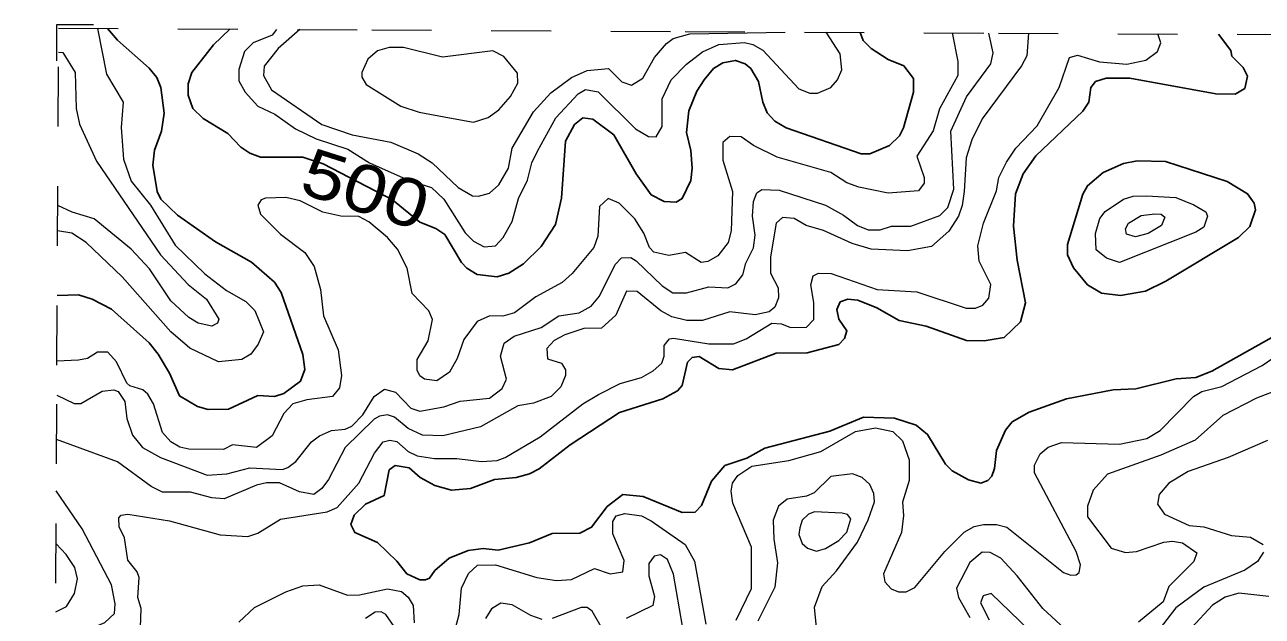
# Model space of a CAD drawing. Extents: x 577 to 602.9, y 7483.8 to 7511.6.
# Drawn here: x 577.089 to 579.162, y 7510.617 to 7511.609 of the extents above; entities that cross this region are included whole.
import ezdxf
from ezdxf.enums import TextEntityAlignment as Align

# ---------------------------------------------------------------- set-up
doc = ezdxf.new("R2010")
doc.units = 0
doc.header["$LTSCALE"] = 0.032
doc.linetypes.add('SHORT_DASHED', pattern=[2.7, 1.5, -1.2])
for name, color, linetype, lineweight in [('1', 7, 'Continuous', 25), ('2', 7, 'Continuous', 13), ('62', 7, 'SHORT_DASHED', 13), ('63', 7, 'Continuous', 13)]:
    doc.layers.add(name, color=color, linetype=linetype, lineweight=lineweight)
doc.layers.add('61', color=7, linetype='Continuous')

msp = doc.modelspace()

# ---------------------------------------------------------------- linework, layer by layer
at = {"layer": '1'}
for points in [[(577.2282, 7511.6024), (577.2448, 7511.5827), (577.2977, 7511.5362), (577.3104, 7511.5203), (577.3175, 7511.5036), (577.3231, 7511.4606), (577.3183, 7511.4304), (577.3064, 7511.3986), (577.304, 7511.3732), (577.3112, 7511.3294), (577.3175, 7511.3167), (577.3454, 7511.2897), (577.409, 7511.2452), (577.4694, 7511.211), (577.5076, 7511.1776), (577.5187, 7511.1601), (577.5553, 7511.0559), (577.5585, 7511.0312), (577.5513, 7511.0114), (577.5235, 7510.9907), (577.5076, 7510.9859), (577.4797, 7510.9875), (577.4304, 7510.9645), (577.3963, 7510.9637), (577.3788, 7510.9692), (577.3485, 7510.9867), (577.3318, 7511.0249), (577.3128, 7511.0567), (577.2977, 7511.0758), (577.2348, 7511.1322), (577.2022, 7511.1489), (577.1792, 7511.1561), (577.1438, 7511.1548)], [(577.4328, 7511.6013), (577.4055, 7511.5753), (577.3692, 7511.529), (577.3629, 7511.5099), (577.3629, 7511.4909), (577.3708, 7511.4686), (577.3883, 7511.4519), (577.4297, 7511.4265), (577.4511, 7511.4034), (577.4662, 7511.3938), (577.4845, 7511.3867), (577.5553, 7511.3867), (577.5891, 7511.3758), (577.7053, 7511.3156), (577.7509, 7511.2778), (577.7779, 7511.2674), (577.793, 7511.2571), (577.8209, 7511.2102), (577.8296, 7511.2006), (577.8471, 7511.1903), (577.8805, 7511.1863), (577.9004, 7511.1927), (577.925, 7511.2078), (577.9545, 7511.2372), (577.9783, 7511.2738), (577.9887, 7511.3183), (577.995, 7511.4137), (578.0101, 7511.4416), (578.0244, 7511.4527), (578.0411, 7511.4503), (578.0761, 7511.4241), (578.1135, 7511.3589), (578.1389, 7511.3239), (578.1604, 7511.3127), (578.1803, 7511.3112), (578.1906, 7511.3175), (578.2049, 7511.3477), (578.2073, 7511.3684), (578.2049, 7511.3978), (578.1978, 7511.428), (578.2018, 7511.4646), (578.2153, 7511.4972), (578.2272, 7511.5163), (578.2431, 7511.5354), (578.259, 7511.5449), (578.2797, 7511.5489), (578.2964, 7511.5433), (578.3059, 7511.5354), (578.3187, 7511.5139), (578.3258, 7511.4789), (578.333, 7511.4614), (578.3457, 7511.4471), (578.3648, 7511.436), (578.4904, 7511.3923), (578.5047, 7511.3923), (578.5381, 7511.4066), (578.5548, 7511.4225), (578.5612, 7511.436), (578.5779, 7511.4956), (578.5779, 7511.5187), (578.562, 7511.5402), (578.5357, 7511.5505), (578.5071, 7511.5688), (578.4936, 7511.5823), (578.4886, 7511.596)], [(579.0892, 7511.5929), (579.1099, 7511.5656), (579.1114, 7511.5561), (579.1305, 7511.537), (579.1377, 7511.5227), (579.1329, 7511.502), (579.117, 7511.4925), (579.0844, 7511.4932), (578.9405, 7511.5195), (578.9007, 7511.5195), (578.8832, 7511.5139), (578.8753, 7511.5036), (578.8721, 7511.4789), (578.8618, 7511.4638), (578.783, 7511.3891), (578.7616, 7511.3589), (578.7488, 7511.3255), (578.7457, 7511.2714), (578.752, 7511.2141), (578.7655, 7511.1426), (578.7576, 7511.1108), (578.7298, 7511.0845), (578.6964, 7511.079), (578.6669, 7511.0798), (578.5994, 7511.1036), (578.554, 7511.1132), (578.5167, 7511.1346), (578.4849, 7511.1473), (578.4682, 7511.1489), (578.4554, 7511.1442), (578.4499, 7511.1314), (578.453, 7511.1155), (578.4666, 7511.0957), (578.4626, 7511.0829), (578.453, 7511.0726), (578.3998, 7511.0591), (578.3481, 7511.0583), (578.2749, 7511.0305), (578.2519, 7511.0328), (578.2193, 7511.0527), (578.2073, 7511.0511), (578.1994, 7511.0432), (578.1906, 7511.0042), (578.1827, 7510.9955), (578.158, 7510.9819), (578.0857, 7510.9589), (578.003, 7510.9048), (577.9513, 7510.8643), (577.9346, 7510.8563), (577.9123, 7510.8499), (577.8765, 7510.8468), (577.836, 7510.8317), (577.8042, 7510.8285), (577.7763, 7510.8364), (577.7517, 7510.8499), (577.7334, 7510.8659), (577.7096, 7510.8698), (577.7, 7510.8627), (577.6913, 7510.8197), (577.6603, 7510.8054), (577.6412, 7510.7871), (577.6356, 7510.7712), (577.642, 7510.7577), (577.6801, 7510.741), (577.7127, 7510.71), (577.7294, 7510.6885), (577.7509, 7510.6782), (577.7604, 7510.6782), (577.7676, 7510.6814), (577.7763, 7510.6941), (577.8002, 7510.7148), (577.832, 7510.7275), (577.8575, 7510.7307), (577.8821, 7510.7283), (577.9346, 7510.7402), (577.9728, 7510.7561), (578.0189, 7510.7569), (578.0388, 7510.7665), (578.065, 7510.8014), (578.0912, 7510.8213), (578.1254, 7510.8181), (578.1906, 7510.7911), (578.2121, 7510.7919), (578.2232, 7510.803), (578.2399, 7510.8436), (578.2622, 7510.8698), (578.2988, 7510.8826), (578.329, 7510.8992), (578.4379, 7510.9279), (578.4944, 7510.9509), (578.5461, 7510.9493), (578.5827, 7510.9374), (578.6017, 7510.9223), (578.632, 7510.8722), (578.6431, 7510.8611), (578.6701, 7510.846), (578.6908, 7510.8404), (578.7027, 7510.8452), (578.7091, 7510.8523), (578.7139, 7510.8651), (578.717, 7510.8953)], [(578.717, 7510.8953), (578.7321, 7510.9295), (578.7433, 7510.943), (578.7719, 7510.9597), (578.8347, 7510.9819), (578.9127, 7510.9971), (578.9508, 7510.9986), (579.0184, 7511.0153), (579.051, 7511.0177), (579.0781, 7511.0281), (579.1965, 7511.0949)]]:
    msp.add_lwpolyline(points, dxfattribs=at)
msp.add_lwpolyline([(578.953, 7511.3807), (579.0002, 7511.3796), (579.1035, 7511.3461), (579.1377, 7511.3255), (579.1488, 7511.3096), (579.1512, 7511.2984), (579.1417, 7511.2706), (579.1226, 7511.2523), (579.0009, 7511.1792), (578.9667, 7511.1625), (578.9249, 7511.1552), (578.8928, 7511.159), (578.8697, 7511.1728), (578.8459, 7511.2014), (578.8363, 7511.2229), (578.8363, 7511.2404), (578.8618, 7511.3247), (578.8697, 7511.339), (578.896, 7511.3612), (578.9301, 7511.3764)], close=True, dxfattribs=at)
at = {"layer": '2'}
for points in [[(578.7707, 7511.5946), (578.7679, 7511.5569), (578.7592, 7511.5402), (578.6932, 7511.4511), (578.6757, 7511.4161), (578.6662, 7511.3859), (578.663, 7511.3294), (578.6598, 7511.3056), (578.6534, 7511.2881), (578.6375, 7511.2626), (578.6081, 7511.2372), (578.5683, 7511.23), (578.5071, 7511.2324), (578.4753, 7511.242), (578.4276, 7511.2642), (578.3982, 7511.2722), (578.3783, 7511.2841), (578.3584, 7511.2857), (578.3481, 7511.2762), (578.3385, 7511.2197), (578.3385, 7511.1927), (578.3513, 7511.168), (578.3521, 7511.1513), (578.3457, 7511.1354), (578.3362, 7511.1275), (578.3131, 7511.1227), (578.2702, 7511.1275), (578.2248, 7511.1132), (578.1986, 7511.1132), (578.1731, 7511.1195), (578.1549, 7511.1291), (578.1151, 7511.1617), (578.0976, 7511.1625), (578.0793, 7511.1219), (578.0555, 7511.1004), (578.026, 7511.0996), (577.9942, 7511.0893), (577.9759, 7511.0798), (577.964, 7511.0662), (577.9648, 7511.0487), (577.9887, 7511.0416), (577.995, 7511.0305), (577.995, 7511.0209), (577.9871, 7511.0018), (577.9712, 7510.9859), (577.9417, 7510.9748), (577.9155, 7510.97), (577.8527, 7510.935), (577.7899, 7510.9199), (577.7557, 7510.9207), (577.7318, 7510.9319), (577.7088, 7510.9509), (577.6968, 7510.9549), (577.6833, 7510.9525), (577.6746, 7510.9478), (577.6261, 7510.9), (577.5982, 7510.8468), (577.5871, 7510.8317), (577.5736, 7510.8213), (577.5497, 7510.8261), (577.5163, 7510.8412), (577.4941, 7510.8412), (577.4774, 7510.8372), (577.4233, 7510.8142), (577.4026, 7510.8158), (577.3668, 7510.8253), (577.3199, 7510.8253), (577.3008, 7510.8348), (577.2444, 7510.8762), (577.1426, 7510.9136)], [(577.143, 7510.988), (577.172, 7510.974), (577.1831, 7510.974), (577.2189, 7510.9947), (577.2388, 7510.9971), (577.246, 7510.9939), (577.2571, 7510.9772), (577.2603, 7510.9486), (577.2698, 7510.9207), (577.2865, 7510.9), (577.3167, 7510.8833), (577.3947, 7510.8539), (577.4281, 7510.8563), (577.4662, 7510.8659), (577.5211, 7510.8635), (577.5298, 7510.8666), (577.5434, 7510.877), (577.5696, 7510.9096), (577.5831, 7510.9199), (577.603, 7510.9287), (577.6261, 7510.9311), (577.6372, 7510.9358), (577.6555, 7510.9549), (577.6746, 7510.9859), (577.6921, 7510.9979), (577.7103, 7510.9931), (577.7358, 7510.966), (577.7509, 7510.9613), (577.7915, 7510.9684), (577.8185, 7510.978), (577.8678, 7510.9827), (577.8893, 7510.9994), (577.8964, 7511.0146), (577.8861, 7511.0535), (577.8924, 7511.075), (577.9091, 7511.0869), (577.9545, 7511.1012), (577.9839, 7511.1211), (578.0181, 7511.1259), (578.038, 7511.137), (578.0523, 7511.1537), (578.0785, 7511.207), (578.0889, 7511.2181), (578.1048, 7511.2189), (578.1135, 7511.2133), (578.1572, 7511.1712), (578.1747, 7511.1593), (578.1978, 7511.1593), (578.2352, 7511.1696), (578.267, 7511.168), (578.2805, 7511.1744), (578.2924, 7511.1895), (578.2972, 7511.2094), (578.3099, 7511.2348), (578.3131, 7511.2563), (578.3083, 7511.2881), (578.3099, 7511.3127), (578.3155, 7511.3271), (578.3242, 7511.3326), (578.3529, 7511.3318), (578.4308, 7511.3064), (578.461, 7511.2897), (578.4841, 7511.2722), (578.5023, 7511.265), (578.5222, 7511.265), (578.5413, 7511.2714), (578.5739, 7511.2714), (578.6224, 7511.2889), (578.6359, 7511.3024), (578.6455, 7511.3334), (578.6407, 7511.4304), (578.6669, 7511.4877), (578.7075, 7511.5433), (578.7115, 7511.5616), (578.7045, 7511.5949)], [(578.6431, 7511.5952), (578.6526, 7511.5473), (578.6526, 7511.5235), (578.6216, 7511.4678), (578.6113, 7511.4312), (578.5835, 7511.3883), (578.5962, 7511.3525), (578.5962, 7511.343), (578.5866, 7511.3302), (578.5357, 7511.3263), (578.4864, 7511.3366), (578.4666, 7511.3438), (578.4395, 7511.3612), (578.3497, 7511.3867), (578.3099, 7511.4066), (578.2892, 7511.4209), (578.2702, 7511.4217), (578.259, 7511.4113), (578.259, 7511.3819), (578.2749, 7511.3294), (578.2725, 7511.2634), (578.2678, 7511.2436), (578.2503, 7511.2213), (578.2336, 7511.2118), (578.2224, 7511.2102), (578.1962, 7511.2269), (578.1684, 7511.2221), (578.1429, 7511.2277), (578.1358, 7511.2356), (578.1262, 7511.2595), (578.1111, 7511.2833), (578.0849, 7511.3096), (578.0666, 7511.3175), (578.0523, 7511.304), (578.0491, 7511.2547), (578.0427, 7511.2356), (578.0062, 7511.1919), (577.9895, 7511.1768), (577.9457, 7511.1529), (577.9099, 7511.1259), (577.8901, 7511.1203), (577.8686, 7511.1211), (577.8471, 7511.1116), (577.8249, 7511.0813), (577.8137, 7511.0495), (577.801, 7511.0265), (577.7795, 7511.0122), (577.7589, 7511.0146), (577.7509, 7511.0201), (577.7469, 7511.0297), (577.7469, 7511.0479), (577.7652, 7511.079), (577.7724, 7511.1147), (577.766, 7511.1291), (577.7382, 7511.1585), (577.7302, 7511.2006), (577.7135, 7511.2324), (577.6968, 7511.2523), (577.6658, 7511.2785), (577.6491, 7511.2873), (577.6189, 7511.2881), (577.5887, 7511.2945), (577.5505, 7511.3135), (577.5267, 7511.3191), (577.4925, 7511.3183), (577.4853, 7511.3151), (577.4797, 7511.3064), (577.4845, 7511.2913), (577.5179, 7511.2579), (577.5585, 7511.2269), (577.5744, 7511.2038), (577.5847, 7511.1648), (577.5895, 7511.1211), (577.6141, 7511.0639), (577.6197, 7511.0209), (577.6165, 7511.0002), (577.6046, 7510.9859), (577.5617, 7510.9804), (577.5386, 7510.9732), (577.5235, 7510.9573), (577.5036, 7510.9199), (577.4774, 7510.9), (577.4376, 7510.9048), (577.4225, 7510.8969), (577.3644, 7510.8977), (577.3493, 7510.9008), (577.3342, 7510.9096), (577.3199, 7510.9255), (577.3048, 7510.9732), (577.2953, 7510.9899), (577.2873, 7510.9971), (577.2651, 7511.0034), (577.2603, 7511.0082), (577.2428, 7511.044), (577.2285, 7511.0599), (577.211, 7511.0599), (577.1946, 7511.0496), (577.1794, 7511.0464), (577.1432, 7511.045)], [(577.211, 7511.6025), (577.2261, 7511.5258), (577.2539, 7511.4789), (577.2507, 7511.4368), (577.2547, 7511.3835), (577.2674, 7511.3469), (577.3, 7511.3064), (577.3414, 7511.2396), (577.3907, 7511.1911), (577.4273, 7511.1632), (577.4599, 7511.145), (577.475, 7511.1299), (577.4893, 7511.0941), (577.4805, 7511.0734), (577.4678, 7511.0567), (577.4527, 7511.0479), (577.4137, 7511.044), (577.366, 7511.067), (577.3342, 7511.0941), (577.2523, 7511.1863), (577.1922, 7511.2441), (577.168, 7511.2592), (577.1443, 7511.2632)], [(577.2833, 7510.5987), (577.2841, 7510.6305), (577.2786, 7510.6488), (577.281, 7510.6822), (577.2778, 7510.6917), (577.2619, 7510.7116), (577.2563, 7510.749), (577.2476, 7510.7673), (577.2468, 7510.7824), (577.2507, 7510.7871), (577.2619, 7510.7887), (577.3318, 7510.7776), (577.4169, 7510.7537), (577.463, 7510.7513), (577.4797, 7510.7569), (577.5179, 7510.78), (577.5958, 7510.7927), (577.6125, 7510.7999), (577.6491, 7510.8404), (577.6754, 7510.8905), (577.6897, 7510.9096), (577.7008, 7510.9128), (577.7127, 7510.9104), (577.7318, 7510.8937), (577.7469, 7510.8865), (577.7756, 7510.8818), (577.8129, 7510.8818), (577.8543, 7510.877), (577.8805, 7510.8786), (577.894, 7510.8833), (577.9529, 7510.9183), (578.0244, 7510.9732), (578.0507, 7510.9891), (578.0865, 7511.0074), (578.1222, 7511.0177), (578.1421, 7511.0289), (578.1564, 7511.0416), (578.1604, 7511.0535), (578.1604, 7511.071), (578.1692, 7511.0821), (578.1763, 7511.0837), (578.2352, 7511.0742), (578.2765, 7511.0742), (578.298, 7511.0821), (578.3409, 7511.1084), (578.3568, 7511.1076), (578.3719, 7511.1012), (578.399, 7511.102), (578.4109, 7511.1147), (578.4109, 7511.1434), (578.4061, 7511.1728), (578.4101, 7511.1879), (578.4189, 7511.1927), (578.4403, 7511.1919), (578.5175, 7511.1648), (578.5835, 7511.1609), (578.6662, 7511.1338), (578.6821, 7511.1338), (578.694, 7511.1386), (578.7043, 7511.1505), (578.7075, 7511.1736), (578.6884, 7511.2125), (578.686, 7511.238), (578.6956, 7511.2762), (578.717, 7511.3302), (578.721, 7511.3525), (578.7337, 7511.3787), (578.7496, 7511.4018), (578.7854, 7511.4392), (578.822, 7511.5036), (578.8395, 7511.5537), (578.853, 7511.5577), (578.8896, 7511.5465), (578.9357, 7511.5425), (578.9675, 7511.5497), (578.9866, 7511.564), (578.9926, 7511.5787), (578.9876, 7511.5934)], [(577.5111, 7511.6009), (577.5036, 7511.5911), (577.4718, 7511.5783), (577.4575, 7511.564), (577.4479, 7511.5338), (577.4479, 7511.5147), (577.4583, 7511.4956), (577.4797, 7511.4726), (577.5084, 7511.4591), (577.5426, 7511.4344), (577.5776, 7511.4177), (577.6308, 7511.4002), (577.6666, 7511.3772), (577.7334, 7511.3477), (577.7708, 7511.3358), (577.7915, 7511.3167), (577.8272, 7511.2603), (577.8408, 7511.2459), (577.859, 7511.2364), (577.8781, 7511.238), (577.8909, 7511.2523), (577.906, 7511.2793), (577.9163, 7511.3175), (577.9314, 7511.3485), (577.9386, 7511.3772), (577.9481, 7511.397), (577.9791, 7511.4527), (578.0165, 7511.4932), (578.0284, 7511.5004), (578.0499, 7511.4964), (578.1127, 7511.4344), (578.1342, 7511.4217), (578.1469, 7511.4209), (578.1572, 7511.4384), (578.1572, 7511.4845), (578.1723, 7511.5163), (578.1978, 7511.5425), (578.2248, 7511.5632), (578.2519, 7511.5759), (578.2948, 7511.5791), (578.3091, 7511.5759), (578.3258, 7511.5664), (578.3862, 7511.5012), (578.4045, 7511.494), (578.4173, 7511.494), (578.4395, 7511.5036), (578.4507, 7511.5163), (578.4578, 7511.533), (578.4554, 7511.56), (578.432, 7511.5963)], [(577.5499, 7511.6007), (577.5139, 7511.5688), (577.4901, 7511.5394), (577.4893, 7511.5235), (577.5028, 7511.4996), (577.5871, 7511.4416), (577.638, 7511.4241), (577.7024, 7511.4121), (577.7485, 7511.3923), (577.7716, 7511.3772), (577.8153, 7511.3358), (577.8392, 7511.3223), (577.8495, 7511.3215), (577.8678, 7511.3263), (577.8837, 7511.3406), (577.8996, 7511.3684), (577.906, 7511.4018), (577.9417, 7511.463), (577.9704, 7511.4948), (578.0054, 7511.5203), (578.0316, 7511.5322), (578.0674, 7511.5354), (578.0896, 7511.5131), (578.1056, 7511.5076), (578.1246, 7511.5195), (578.1445, 7511.5537), (578.1644, 7511.5775), (578.1755, 7511.5855), (578.2034, 7511.5934), (578.3631, 7511.5966)], [(577.1458, 7511.5626), (577.153, 7511.5622), (577.1736, 7511.529), (577.1752, 7511.4686), (577.1808, 7511.4424), (577.2094, 7511.3803), (577.3167, 7511.2229), (577.3629, 7511.1736), (577.3939, 7511.1489), (577.4145, 7511.1155), (577.4122, 7511.1084), (577.4026, 7511.1036), (577.3796, 7511.1084), (577.3644, 7511.1179), (577.3342, 7511.1458), (577.2984, 7511.1998), (577.2674, 7511.2324), (577.2054, 7511.2833), (577.1687, 7511.2945), (577.1445, 7511.3058)], [(578.9914, 7510.9287), (579.047, 7510.9859), (579.0614, 7510.9939), (579.0948, 7511.0026), (579.1623, 7511.0376), (579.2228, 7511.0798)], [(579.1934, 7510.9986), (579.1528, 7510.9827), (579.0963, 7510.9541), (579.0502, 7510.9128), (578.9922, 7510.8873), (578.9031, 7510.8555), (578.8793, 7510.8285), (578.8697, 7510.8022), (578.8697, 7510.7839), (578.9095, 7510.7315), (578.9333, 7510.7243), (578.9516, 7510.7259), (578.9977, 7510.7418), (579.0121, 7510.7434), (579.0288, 7510.7402), (579.0526, 7510.7235), (579.0478, 7510.7092), (579.0057, 7510.6671), (578.9961, 7510.6416), (578.9548, 7510.6074)], [(578.2813, 7510.6106), (578.3067, 7510.6639), (578.3067, 7510.7331), (578.2757, 7510.807), (578.2725, 7510.8269), (578.2749, 7510.8404), (578.2837, 7510.8531), (578.3075, 7510.869), (578.3695, 7510.8786), (578.4228, 7510.8937), (578.4809, 7510.9271), (578.5143, 7510.9334), (578.5437, 7510.9271), (578.5596, 7510.9112), (578.5707, 7510.8794), (578.5707, 7510.8452), (578.5596, 7510.8086), (578.5612, 7510.7863), (578.558, 7510.7577), (578.5278, 7510.6885), (578.5302, 7510.675), (578.5405, 7510.6631), (578.5532, 7510.6583), (578.566, 7510.6583), (578.5803, 7510.6655), (578.6304, 7510.7259), (578.663, 7510.7585), (578.6797, 7510.768), (578.6956, 7510.7712), (578.717, 7510.7712), (578.7345, 7510.7665), (578.8292, 7510.6909), (578.8419, 7510.6861), (578.8506, 7510.6869), (578.8554, 7510.6909), (578.8578, 7510.7036), (578.8506, 7510.7259), (578.7807, 7510.8579), (578.7807, 7510.8706), (578.7902, 7510.8897), (578.8037, 7510.9008), (578.826, 7510.9088), (578.923, 7510.9056), (578.9691, 7510.9152), (578.9914, 7510.9287)], [(579.1711, 7510.912), (579.1051, 7510.8833), (579.0383, 7510.8603), (579.0057, 7510.8404), (578.9898, 7510.8213), (578.9866, 7510.8054), (578.9985, 7510.7887), (579.0399, 7510.7696), (579.0645, 7510.7673), (579.1107, 7510.7529), (579.1425, 7510.7498), (579.1641, 7510.7379)], [(578.4157, 7510.5987), (578.4125, 7510.6329), (578.4252, 7510.6671), (578.4491, 7510.6933), (578.4841, 7510.7418), (578.5023, 7510.7792), (578.5127, 7510.8094), (578.5119, 7510.8229), (578.5047, 7510.838), (578.492, 7510.8499), (578.4761, 7510.8563), (578.4395, 7510.8515), (578.4117, 7510.8245), (578.399, 7510.8189), (578.3664, 7510.8134), (578.3521, 7510.8022), (578.3433, 7510.7784), (578.3441, 7510.7466), (578.3505, 7510.7068), (578.3457, 7510.6663), (578.3171, 7510.609)], [(577.1409, 7510.577), (577.1787, 7510.5877), (577.2233, 7510.607), (577.2399, 7510.6223), (577.2406, 7510.6383), (577.2346, 7510.6703), (577.1853, 7510.7642), (577.1422, 7510.8275)], [(577.805, 7510.5748), (577.8169, 7510.6201), (577.8209, 7510.6647), (577.8328, 7510.6893), (577.8479, 7510.7028), (577.8781, 7510.7036), (577.9473, 7510.6822), (577.9799, 7510.6774), (578.0054, 7510.679), (578.0435, 7510.6973), (578.0698, 7510.6885), (578.0912, 7510.6917), (578.0936, 7510.7108), (578.0745, 7510.7553), (578.0745, 7510.776), (578.0801, 7510.7855), (578.0944, 7510.7895), (578.1222, 7510.7855), (578.1389, 7510.7776), (578.1954, 7510.7378), (578.2113, 7510.71), (578.2304, 7510.6042)], [(577.1411, 7510.625), (577.1594, 7510.6336), (577.1727, 7510.6556), (577.1774, 7510.6803), (577.1734, 7510.6989), (577.1587, 7510.7209), (577.1417, 7510.7389)], [(578.752, 7510.6853), (578.7242, 7510.7148), (578.7067, 7510.7243), (578.6932, 7510.7251), (578.6725, 7510.7076), (578.6502, 7510.6647), (578.6534, 7510.6488), (578.6725, 7510.6154)], [(579.1642, 7510.7251), (579.1542, 7510.7094), (579.1329, 7510.6949), (579.0645, 7510.6663), (579.0176, 7510.6313), (578.9612, 7510.5581)], [(578.1962, 7510.5716), (578.1763, 7510.6877), (578.166, 7510.7124), (578.1541, 7510.7203), (578.1437, 7510.7179), (578.135, 7510.706), (578.135, 7510.6853), (578.1445, 7510.6504), (578.1413, 7510.6353), (578.0968, 7510.6138)], [(578.8315, 7510.5963), (578.795, 7510.6305), (578.752, 7510.6853)], [(577.4479, 7510.6074), (577.4742, 7510.6321), (577.5267, 7510.6583), (577.5553, 7510.6686), (577.5823, 7510.6702), (577.63, 7510.6527), (577.6499, 7510.6535), (577.6968, 7510.6631), (577.7207, 7510.6591), (577.7318, 7510.6496), (577.7398, 7510.6353), (577.7414, 7510.6066)], [(578.7711, 7510.5947), (578.7085, 7510.6555), (578.695, 7510.6516), (578.6906, 7510.6401), (578.7051, 7510.6114)], [(579.1735, 7510.6504), (579.1234, 7510.6559), (579.1003, 7510.6496), (579.0788, 7510.636), (579.0439, 7510.5979), (579.0176, 7510.5573), (579.0049, 7510.5192), (579.0001, 7510.4778), (579.0033, 7510.4341), (579.0121, 7510.4086), (579.0335, 7510.3808), (579.0781, 7510.3633), (579.1592, 7510.3466), (579.2085, 7510.3323)], [(577.7119, 7510.5947), (577.6944, 7510.6201), (577.6865, 7510.6249), (577.6762, 7510.6241), (577.6603, 7510.6138)], [(577.9561, 7510.6122), (577.937, 7510.6186), (577.906, 7510.6368), (577.8869, 7510.6392), (577.871, 7510.6297), (577.8614, 7510.6138)], [(578.0547, 7510.5995), (578.0396, 7510.6257), (578.0316, 7510.6321), (578.0213, 7510.6321), (577.9728, 7510.6138)]]:
    msp.add_lwpolyline(points, dxfattribs=at)
for points in [[(577.801, 7511.4527), (577.8408, 7511.4455), (577.8654, 7511.4535), (577.8837, 7511.4662), (577.9028, 7511.4885), (577.9155, 7511.5107), (577.9147, 7511.5274), (577.8916, 7511.5553), (577.8734, 7511.5648), (577.7891, 7511.5545), (577.7239, 7511.5704), (577.7, 7511.5704), (577.6801, 7511.5648), (577.6642, 7511.5513), (577.6539, 7511.529), (577.6539, 7511.5211), (577.661, 7511.5084), (577.7191, 7511.4726), (577.7501, 7511.4622)], [(578.9683, 7511.3223), (579.0176, 7511.3191), (579.0478, 7511.3072), (579.0677, 7511.2952), (579.0709, 7511.2881), (579.0645, 7511.2698), (579.051, 7511.2611), (578.923, 7511.2102), (578.9015, 7511.2173), (578.884, 7511.2316), (578.8832, 7511.2587), (578.8904, 7511.2841), (578.8991, 7511.296), (578.9301, 7511.3167), (578.9461, 7511.3215)], [(578.9826, 7511.2921), (578.993, 7511.2913), (578.9993, 7511.2865), (578.9938, 7511.2722), (578.9715, 7511.2587), (578.95, 7511.2531), (578.9349, 7511.2579), (578.9333, 7511.2666), (578.9381, 7511.2762), (578.9596, 7511.2889)], [(578.3878, 7510.7657), (578.3862, 7510.7545), (578.3918, 7510.7394), (578.4006, 7510.7315), (578.4157, 7510.7267), (578.4308, 7510.7307), (578.453, 7510.7442), (578.4666, 7510.7585), (578.4729, 7510.7808), (578.4674, 7510.7879), (578.4586, 7510.7903), (578.4125, 7510.7927), (578.4022, 7510.7887), (578.3918, 7510.7784)]]:
    msp.add_lwpolyline(points, close=True, dxfattribs=at)
at = {"layer": '62'}
for points in [[(577.0893, 7500.3066), (577.0922, 7500.8714), (577.095, 7501.4362), (577.0978, 7502.0011), (577.1007, 7502.5659), (577.1035, 7503.1307), (577.1064, 7503.6955), (577.1092, 7504.2603), (577.112, 7504.8251), (577.1149, 7505.3899), (577.1177, 7505.9547), (577.1205, 7506.5195), (577.1234, 7507.0843), (577.1262, 7507.6491), (577.129, 7508.2139), (577.1319, 7508.7787), (577.1347, 7509.3435), (577.1375, 7509.9083), (577.1404, 7510.4731), (577.1432, 7511.038), (577.146, 7511.6028)], [(577.146, 7511.6028), (577.6709, 7511.6001), (578.1957, 7511.5975), (578.7205, 7511.5948), (579.2453, 7511.5921), (579.7702, 7511.5894), (580.295, 7511.5867), (580.8198, 7511.5839), (581.3446, 7511.5812), (581.8695, 7511.5784), (582.3943, 7511.5756), (582.9191, 7511.5728), (583.444, 7511.5699)]]:
    msp.add_lwpolyline(points, dxfattribs=at)
at = {"layer": '63'}
msp.add_lwpolyline([(577.2042, 7511.6088), (577.1426, 7511.6088), (577.1426, 7511.5481)], dxfattribs=at)

# ---------------------------------------------------------------- texts
at = {"layer": '61', "width": 1.2}
msp.add_text('500', height=0.08, rotation=342.392, dxfattribs=at).set_placement((577.6481, 7511.2955), align=Align.CENTER)

doc.saveas('drawing.dxf')
